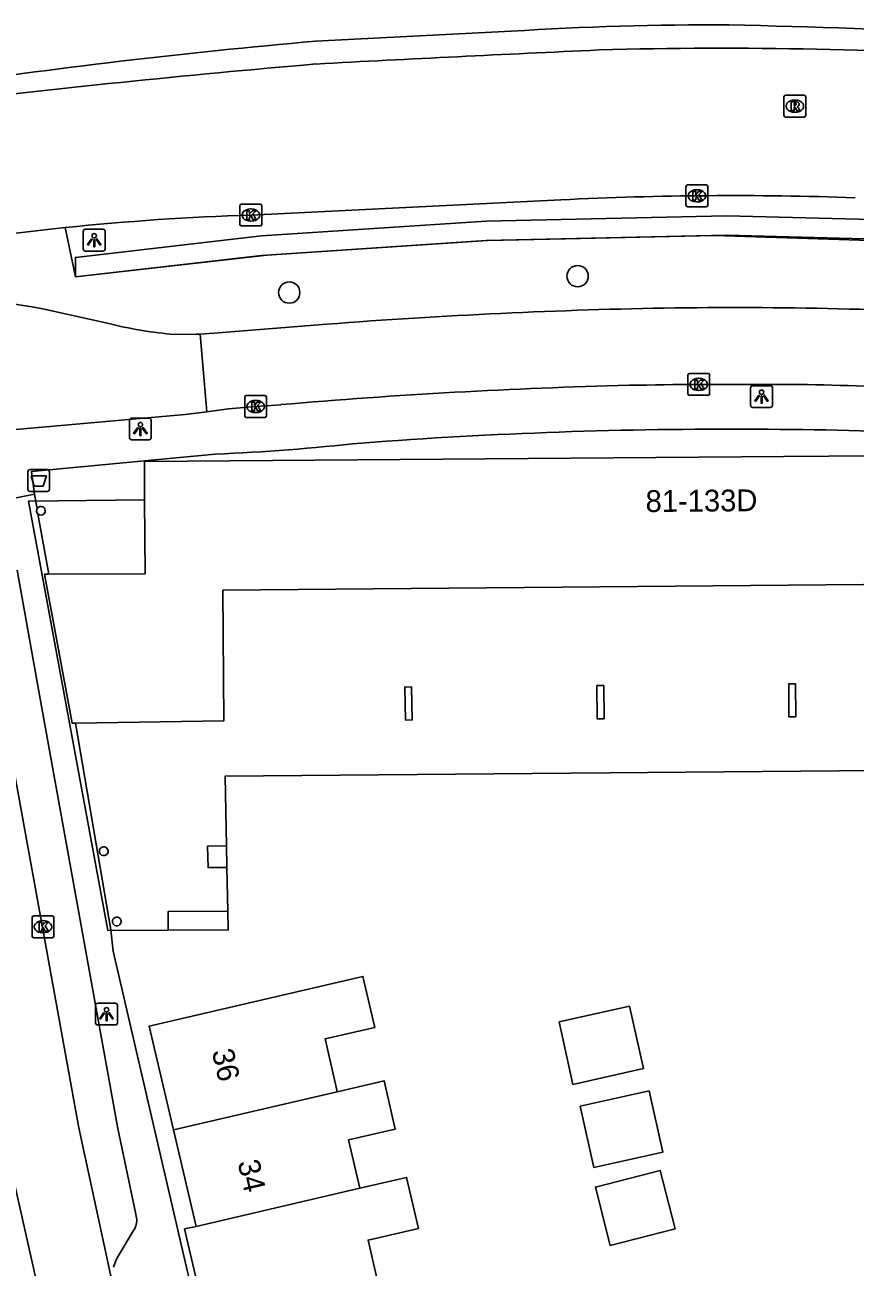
# Model space of a CAD drawing. Extents: x 160861 to 161308, y 384024 to 384878.
# Drawn here: x 160979.7 to 161017.8, y 384818.7 to 384875.6 of the extents above; entities that cross this region are included whole.
import ezdxf

# ---------------------------------------------------------------- set-up
doc = ezdxf.new("R2010")
doc.units = 0
for name, color, linetype in [('IMGEO_Afvalbak', 7, 'Continuous'), ('IMGEO_Berm_groen', 7, 'Continuous'), ('IMGEO_Boom', 7, 'Continuous'), ('IMGEO_Hek', 7, 'Continuous'), ('IMGEO_Kolk', 7, 'Continuous'), ('IMGEO_Lichtpunt', 7, 'Continuous'), ('IMGEO_Pand', 7, 'Continuous'), ('IMGEO_Pand_nummerreeks', 7, 'Continuous'), ('IMGEO_Pand_overbouw', 7, 'Continuous'), ('IMGEO_Rijbaan_lokaal_gesloten', 7, 'Continuous'), ('IMGEO_Rijbaan_lokaal_open', 7, 'Continuous'), ('IMGEO_Rijbaan_regionaal_gesloten', 7, 'Continuous'), ('IMGEO_Rioolput', 7, 'Continuous'), ('IMGEO_Voetpad_open', 7, 'Continuous')]:
    doc.layers.add(name, color=color, linetype=linetype)

msp = doc.modelspace()

# ---------------------------------------------------------------- linework, layer by layer
at = {"layer": 'IMGEO_Afvalbak'}
for p, q in [((160979.914, 384855.23), (160980.704, 384855.23)), ((160980.704, 384855.23), (160979.914, 384855.23)), ((160979.814, 384854.33), (160979.814, 384855.13)), ((160979.814, 384855.13), (160979.814, 384854.33)), ((160980.804, 384855.13), (160980.804, 384854.33)), ((160980.804, 384854.33), (160980.804, 384855.13)), ((160980.704, 384854.23), (160979.914, 384854.23)), ((160979.914, 384854.23), (160980.704, 384854.23))]:
    msp.add_line(p, q, dxfattribs=at)
msp.add_lwpolyline([(160979.957, 384854.944), (160980.661, 384854.944), (160980.512, 384854.474), (160980.106, 384854.474), (160979.957, 384854.944)], dxfattribs=at)
for centre, start, end in [((160979.914, 384855.13), 90, 180), ((160979.914, 384855.13), 90, 180), ((160980.704, 384855.13), 0, 90), ((160980.704, 384855.13), 360, 90), ((160979.914, 384854.33), 180, 270), ((160979.914, 384854.33), 180, 270), ((160980.704, 384854.33), 270, 0), ((160980.704, 384854.33), 270, 0)]:
    msp.add_arc(centre, 0.1, start, end, dxfattribs=at)
at = {"layer": 'IMGEO_Berm_groen'}
msp.add_lwpolyline([(160981.521, 384866.326), (160981.991, 384864.071), (160990.773, 384865.065), (161000.898, 384865.73), (161004.471, 384865.812), (161011.319, 384865.968), (161017.96, 384865.751), (161025.688, 384865.462), (161025.482, 384862.246)], dxfattribs=at)
at = {"layer": 'IMGEO_Boom'}
for centre in [(161005.032, 384864.1), (160991.802, 384863.35)]:
    msp.add_circle(centre, 0.489, dxfattribs=at)
at = {"layer": 'IMGEO_Hek'}
for points in [[(160981.991, 384864.071), (160981.991, 384864.963), (160990.538, 384865.942), (161000.837, 384866.621), (161011.863, 384866.872), (161023.361, 384866.572), (161034.743, 384865.752), (161045.874, 384864.511), (161070.2, 384861.176), (161078.924, 384859.65), (161087.515, 384857.461), (161095.594, 384855.909)], [(160981.991, 384864.071), (160990.538, 384865.05), (161000.837, 384865.729), (161011.863, 384865.98), (161023.361, 384865.68), (161034.743, 384864.86), (161045.874, 384863.619), (161070.2, 384860.284), (161078.924, 384858.758), (161087.515, 384856.569), (161095.594, 384855.017)]]:
    msp.add_lwpolyline(points, dxfattribs=at)
at = {"layer": 'IMGEO_Kolk'}
for p, q in [((161010.004, 384867.359), (161010.004, 384868.211)), ((161010.079, 384868.285), (161010.931, 384868.285)), ((161010.492, 384868.065), (161010.517, 384868.065)), ((161011.005, 384868.211), (161011.005, 384867.359)), ((160989.543, 384866.475), (160989.543, 384867.327)), ((160989.618, 384867.401), (160990.47, 384867.401)), ((160990.544, 384867.327), (160990.544, 384866.475)), ((161010.931, 384867.285), (161010.079, 384867.285)), ((161010.515, 384867.505), (161010.49, 384867.505)), ((160990.054, 384866.621), (160990.029, 384866.621)), ((160990.031, 384867.181), (160990.056, 384867.181)), ((160990.47, 384866.401), (160989.618, 384866.401)), ((161010.089, 384858.711), (161010.089, 384859.563)), ((161010.164, 384859.637), (161011.016, 384859.637)), ((161010.577, 384859.417), (161010.602, 384859.417)), ((161011.09, 384859.563), (161011.09, 384858.711)), ((161010.6, 384858.857), (161010.575, 384858.857)), ((160989.759, 384857.698), (160989.759, 384858.55)), ((160989.834, 384858.624), (160990.686, 384858.624)), ((160990.247, 384858.404), (160990.272, 384858.404)), ((160990.76, 384858.55), (160990.76, 384857.698)), ((161011.016, 384858.637), (161010.164, 384858.637)), ((160990.686, 384857.624), (160989.834, 384857.624)), ((160990.27, 384857.844), (160990.245, 384857.844)), ((160980.082, 384834.775), (160980.934, 384834.775)), ((160980.007, 384833.849), (160980.007, 384834.701)), ((160980.495, 384834.555), (160980.52, 384834.555)), ((160981.008, 384834.701), (160981.008, 384833.849)), ((160980.934, 384833.775), (160980.082, 384833.775)), ((160980.518, 384833.995), (160980.493, 384833.995))]:
    msp.add_line(p, q, dxfattribs=at)
for points in [[(161010.004, 384867.359), (161010.004, 384868.211)], [(161010.079, 384868.285), (161010.931, 384868.285)], [(161010.325, 384867.985), (161010.448, 384867.985), (161010.448, 384867.834), (161010.578, 384867.985), (161010.742, 384867.985), (161010.596, 384867.834), (161010.749, 384867.585), (161010.597, 384867.585), (161010.512, 384867.749), (161010.448, 384867.682), (161010.448, 384867.585), (161010.325, 384867.585), (161010.325, 384867.985)], [(161011.005, 384868.211), (161011.005, 384867.359)], [(160989.543, 384866.475), (160989.543, 384867.327)], [(160989.618, 384867.401), (160990.47, 384867.401)], [(160990.544, 384867.327), (160990.544, 384866.475)], [(161010.931, 384867.285), (161010.079, 384867.285)], [(160989.864, 384867.101), (160989.987, 384867.101), (160989.987, 384866.95), (160990.117, 384867.101), (160990.281, 384867.101), (160990.135, 384866.95), (160990.288, 384866.701), (160990.136, 384866.701), (160990.051, 384866.865), (160989.987, 384866.798), (160989.987, 384866.701), (160989.864, 384866.701), (160989.864, 384867.101)], [(160990.47, 384866.401), (160989.618, 384866.401)], [(161010.089, 384858.711), (161010.089, 384859.563)], [(161010.164, 384859.637), (161011.016, 384859.637)], [(161010.41, 384859.337), (161010.533, 384859.337), (161010.533, 384859.186), (161010.663, 384859.337), (161010.827, 384859.337), (161010.681, 384859.186), (161010.834, 384858.937), (161010.682, 384858.937), (161010.597, 384859.101), (161010.533, 384859.034), (161010.533, 384858.937), (161010.41, 384858.937), (161010.41, 384859.337)], [(161011.09, 384859.563), (161011.09, 384858.711)], [(160989.759, 384857.698), (160989.759, 384858.55)], [(160989.834, 384858.624), (160990.686, 384858.624)], [(160990.08, 384858.324), (160990.203, 384858.324), (160990.203, 384858.173), (160990.333, 384858.324), (160990.497, 384858.324), (160990.351, 384858.173), (160990.504, 384857.924), (160990.352, 384857.924), (160990.267, 384858.088), (160990.203, 384858.021), (160990.203, 384857.924), (160990.08, 384857.924), (160990.08, 384858.324)], [(160990.76, 384858.55), (160990.76, 384857.698)], [(161011.016, 384858.637), (161010.164, 384858.637)], [(160990.686, 384857.624), (160989.834, 384857.624)], [(160980.082, 384834.775), (160980.934, 384834.775)], [(160980.007, 384833.849), (160980.007, 384834.701)], [(160980.328, 384834.475), (160980.451, 384834.475), (160980.451, 384834.324), (160980.581, 384834.475), (160980.745, 384834.475), (160980.599, 384834.324), (160980.752, 384834.075), (160980.6, 384834.075), (160980.515, 384834.239), (160980.451, 384834.172), (160980.451, 384834.075), (160980.328, 384834.075), (160980.328, 384834.475)], [(160981.008, 384834.701), (160981.008, 384833.849)], [(160980.934, 384833.775), (160980.082, 384833.775)]]:
    msp.add_lwpolyline(points, dxfattribs=at)
for centre, start, end in [((161010.081, 384868.209), 91.552, 178.448), ((161010.081, 384868.209), 91.552, 178.448), ((161010.929, 384868.209), 1.552, 88.448), ((161010.929, 384868.209), 1.552, 88.448), ((160989.62, 384867.325), 91.552, 178.448), ((160989.62, 384867.325), 91.552, 178.448), ((160990.468, 384867.325), 1.552, 88.448), ((160990.468, 384867.325), 1.552, 88.448), ((161010.081, 384867.361), 181.552, 268.448), ((161010.081, 384867.361), 181.552, 268.448), ((161010.929, 384867.361), 271.552, 358.448), ((161010.929, 384867.361), 271.552, 358.448), ((160989.62, 384866.477), 181.552, 268.448), ((160989.62, 384866.477), 181.552, 268.448), ((160990.468, 384866.477), 271.552, 358.448), ((160990.468, 384866.477), 271.552, 358.448), ((161010.166, 384859.561), 91.552, 178.448), ((161010.166, 384859.561), 91.552, 178.448), ((161011.014, 384859.561), 1.552, 88.448), ((161011.014, 384859.561), 1.552, 88.448), ((161010.166, 384858.713), 181.552, 268.448), ((161010.166, 384858.713), 181.552, 268.448), ((161011.014, 384858.713), 271.552, 358.448), ((161011.014, 384858.713), 271.552, 358.448), ((160989.836, 384858.548), 91.552, 178.448), ((160989.836, 384858.548), 91.552, 178.448), ((160990.684, 384858.548), 1.552, 88.448), ((160990.684, 384858.548), 1.552, 88.448), ((160989.836, 384857.7), 181.552, 268.448), ((160989.836, 384857.7), 181.552, 268.448), ((160990.684, 384857.7), 271.552, 358.448), ((160990.684, 384857.7), 271.552, 358.448), ((160980.084, 384834.699), 91.552, 178.448), ((160980.084, 384834.699), 91.552, 178.448), ((160980.932, 384834.699), 1.552, 88.448), ((160980.932, 384834.699), 1.552, 88.448), ((160980.084, 384833.851), 181.552, 268.448), ((160980.084, 384833.851), 181.552, 268.448), ((160980.932, 384833.851), 271.552, 358.448), ((160980.932, 384833.851), 271.552, 358.448)]:
    msp.add_arc(centre, 0.0765, start, end, dxfattribs=at)
for centre, major_axis, ratio, start_param, end_param in [((161010.491, 384867.785), (-0.387, 0.002), 0.722429, 4.712389, 7.853982), ((161010.516, 384867.785), (-0.39, 0.002), 0.717154, 1.570796, 4.712389), ((160990.03, 384866.901), (-0.387, 0.002), 0.722429, 4.712389, 7.853982), ((160990.055, 384866.901), (-0.39, 0.002), 0.717154, 1.570796, 4.712389), ((161010.576, 384859.137), (-0.387, 0.002), 0.722429, 4.712389, 7.853982), ((161010.601, 384859.137), (-0.39, 0.002), 0.717154, 1.570796, 4.712389), ((160990.246, 384858.124), (-0.387, 0.002), 0.722429, 4.712389, 7.853982), ((160990.271, 384858.124), (-0.39, 0.002), 0.717154, 1.570796, 4.712389), ((160980.494, 384834.275), (-0.387, 0.002), 0.722429, 4.712389, 7.853982), ((160980.519, 384834.275), (-0.39, 0.002), 0.717154, 1.570796, 4.712389)]:
    msp.add_ellipse(centre, major_axis=major_axis, ratio=ratio, start_param=start_param, end_param=end_param, dxfattribs=at)
at = {"layer": 'IMGEO_Lichtpunt'}
for p, q in [((160982.356, 384866.154), (160982.356, 384865.347)), ((160982.356, 384866.154), (160982.356, 384865.347)), ((160983.258, 384866.249), (160982.45, 384866.249)), ((160983.258, 384866.249), (160982.45, 384866.249)), ((160983.352, 384865.347), (160983.352, 384866.154)), ((160983.352, 384865.347), (160983.352, 384866.154)), ((160982.45, 384865.253), (160983.258, 384865.253)), ((160982.45, 384865.253), (160983.258, 384865.253)), ((161012.97, 384858.983), (161012.97, 384858.176)), ((161012.97, 384858.983), (161012.97, 384858.176)), ((161013.872, 384859.078), (161013.064, 384859.078)), ((161013.872, 384859.078), (161013.064, 384859.078)), ((161013.966, 384858.176), (161013.966, 384858.983)), ((161013.966, 384858.176), (161013.966, 384858.983)), ((161013.064, 384858.082), (161013.872, 384858.082)), ((161013.064, 384858.082), (161013.872, 384858.082)), ((160985.378, 384857.594), (160984.57, 384857.594)), ((160985.378, 384857.594), (160984.57, 384857.594)), ((160984.476, 384857.499), (160984.476, 384856.692)), ((160984.476, 384857.499), (160984.476, 384856.692)), ((160985.472, 384856.692), (160985.472, 384857.499)), ((160985.472, 384856.692), (160985.472, 384857.499)), ((160984.57, 384856.598), (160985.378, 384856.598)), ((160984.57, 384856.598), (160985.378, 384856.598)), ((160983.824, 384830.771), (160983.016, 384830.771)), ((160983.824, 384830.771), (160983.016, 384830.771)), ((160982.922, 384830.676), (160982.922, 384829.869)), ((160982.922, 384830.676), (160982.922, 384829.869)), ((160983.918, 384829.869), (160983.918, 384830.676)), ((160983.918, 384829.869), (160983.918, 384830.676)), ((160983.016, 384829.775), (160983.824, 384829.775)), ((160983.016, 384829.775), (160983.824, 384829.775))]:
    msp.add_line(p, q, dxfattribs=at)
for points in [[(160982.73, 384865.818), (160982.769, 384865.79), (160982.581, 384865.528), (160982.543, 384865.555), (160982.73, 384865.818)], [(160982.832, 384865.77), (160982.879, 384865.77), (160982.879, 384865.448), (160982.832, 384865.448), (160982.832, 384865.77)], [(160982.942, 384865.79), (160982.98, 384865.817), (160983.167, 384865.555), (160983.128, 384865.527), (160982.942, 384865.79)], [(161013.344, 384858.647), (161013.383, 384858.619), (161013.195, 384858.357), (161013.157, 384858.384), (161013.344, 384858.647)], [(161013.556, 384858.619), (161013.594, 384858.646), (161013.781, 384858.384), (161013.742, 384858.356), (161013.556, 384858.619)], [(161013.446, 384858.599), (161013.493, 384858.599), (161013.493, 384858.277), (161013.446, 384858.277), (161013.446, 384858.599)], [(160984.85, 384857.163), (160984.889, 384857.135), (160984.701, 384856.873), (160984.663, 384856.9), (160984.85, 384857.163)], [(160984.952, 384857.115), (160984.999, 384857.115), (160984.999, 384856.793), (160984.952, 384856.793), (160984.952, 384857.115)], [(160985.062, 384857.135), (160985.1, 384857.162), (160985.287, 384856.9), (160985.248, 384856.872), (160985.062, 384857.135)], [(160983.296, 384830.34), (160983.335, 384830.312), (160983.147, 384830.05), (160983.109, 384830.077), (160983.296, 384830.34)], [(160983.398, 384830.292), (160983.445, 384830.292), (160983.445, 384829.97), (160983.398, 384829.97), (160983.398, 384830.292)], [(160983.508, 384830.312), (160983.546, 384830.339), (160983.733, 384830.077), (160983.694, 384830.049), (160983.508, 384830.312)]]:
    msp.add_lwpolyline(points, dxfattribs=at)
for centre in [(160982.855, 384865.952), (161013.469, 384858.781), (160984.975, 384857.297), (160983.421, 384830.474)]:
    msp.add_circle(centre, 0.0994, dxfattribs=at)
for centre, start, end in [((160982.45, 384866.154), 90, 180), ((160982.45, 384866.154), 90, 180), ((160983.258, 384866.154), 0, 90), ((160983.258, 384866.154), 0, 90), ((160982.45, 384865.347), 180, 270), ((160982.45, 384865.347), 180, 270), ((160983.258, 384865.347), 270, 0), ((160983.258, 384865.347), 270, 360), ((161013.064, 384858.983), 90, 180), ((161013.064, 384858.983), 90, 180), ((161013.872, 384858.983), 0, 90), ((161013.872, 384858.983), 0, 90), ((161013.064, 384858.176), 180, 270), ((161013.064, 384858.176), 180, 270), ((161013.872, 384858.176), 270, 0), ((161013.872, 384858.176), 270, 360), ((160984.57, 384857.499), 90, 180), ((160984.57, 384857.499), 90, 180), ((160985.378, 384857.499), 0, 90), ((160985.378, 384857.499), 0, 90), ((160984.57, 384856.692), 180, 270), ((160984.57, 384856.692), 180, 270), ((160985.378, 384856.692), 270, 0), ((160985.378, 384856.692), 270, 360), ((160983.016, 384830.676), 90, 180), ((160983.016, 384830.676), 90, 180), ((160983.824, 384830.676), 0, 90), ((160983.824, 384830.676), 0, 90), ((160983.016, 384829.869), 180, 270), ((160983.016, 384829.869), 180, 270), ((160983.824, 384829.869), 270, 0), ((160983.824, 384829.869), 270, 360)]:
    msp.add_arc(centre, 0.0946, start, end, dxfattribs=at)
at = {"layer": 'IMGEO_Pand'}
for points in [[(160982.005, 384843.612), (160988.807, 384843.721), (160988.754, 384849.705), (161031.984, 384850.083), (161032.05, 384843.828), (161032.851, 384843.877), (161052.002, 384845.047), (161051.84, 384847.798), (161052.159, 384847.803), (161051.818, 384853.651), (161046.099, 384854.297), (161046.123, 384854.508), (161033.099, 384855.976), (161014.495, 384855.838), (160985.162, 384855.597), (160985.171, 384853.84), (160985.188, 384850.448), (160980.777, 384850.437)], [(160980.777, 384850.437), (160980.583, 384850.437), (160981.841, 384843.609), (160982.005, 384843.612)], [(160997.418, 384845.272), (160997.103, 384845.266), (160997.129, 384843.752), (160997.444, 384843.757), (160997.418, 384845.272)], [(161006.24, 384845.33), (161005.92, 384845.329), (161005.926, 384843.809), (161006.246, 384843.81), (161006.24, 384845.33)], [(161015.032, 384845.411), (161014.717, 384845.409), (161014.727, 384843.899), (161015.042, 384843.901), (161015.032, 384845.411)], [(160988.927, 384837.978), (160988.057, 384837.967), (160988.077, 384836.99), (160988.947, 384836.997), (160988.927, 384837.978)], [(160988.989, 384834.997), (160986.25, 384834.981), (160986.256, 384834.117), (160989.007, 384834.127), (160988.989, 384834.997)], [(160986.495, 384824.968), (160985.385, 384829.72), (160995.184, 384832), (160995.728, 384829.663), (160993.444, 384829.132), (160993.942, 384826.992), (160994.007, 384826.714)], [(161004.815, 384827.051), (161004.179, 384829.912), (161007.411, 384830.632), (161008.048, 384827.77), (161004.815, 384827.051)], [(160994.007, 384826.714), (160996.155, 384827.214), (160996.67, 384824.999), (160994.526, 384824.5), (160995.041, 384822.287)], [(161005.781, 384823.238), (161005.156, 384826.049), (161008.312, 384826.751), (161008.937, 384823.94), (161005.781, 384823.238)], [(160994.007, 384826.714), (160986.495, 384824.968)], [(160987.528, 384820.542), (160986.495, 384824.968)], [(160995.041, 384822.287), (160997.186, 384822.785), (160997.73, 384820.446), (160995.421, 384819.909), (160995.962, 384817.57), (160996.014, 384817.345)], [(161006.533, 384819.666), (161005.852, 384822.339), (161008.823, 384823.096), (161009.505, 384820.423), (161006.533, 384819.666)], [(160987.528, 384820.542), (160995.041, 384822.287)], [(160988.679, 384815.639), (160988.146, 384815.515), (160987.005, 384820.42), (160987.528, 384820.542)]]:
    msp.add_lwpolyline(points, dxfattribs=at)
for centre, radius, start, end in [((160980.413, 384853.343), 0.199, 315.2683, 154.4368), ((160980.412, 384853.343), 0.199, 170.9272, 226.3351), ((160980.474, 384853.324), 0.263, 156.5372, 169.111), ((160980.412, 384853.345), 0.2, 226.633, 315.0098), ((160983.292, 384837.736), 0.201, 173.0495, 348.8716), ((160983.292, 384837.736), 0.201, 348.7854, 173.1356), ((160983.89, 384834.52), 0.201, 75.0662, 227.1962), ((160983.89, 384834.52), 0.201, 227.1561, 75.1063)]:
    msp.add_arc(centre, radius, start, end, dxfattribs=at)
at = {"layer": 'IMGEO_Pand_overbouw'}
msp.add_lwpolyline([(160985.171, 384853.84), (160979.841, 384853.781), (160983.48, 384834.107), (160986.256, 384834.117), (160989.007, 384834.127), (160988.989, 384834.997), (160988.947, 384836.997), (160988.927, 384837.978), (160988.86, 384841.178), (161032.881, 384841.554), (161032.851, 384843.877), (161032.05, 384843.828), (161031.984, 384850.083), (160988.754, 384849.705), (160988.807, 384843.721), (160982.005, 384843.612), (160981.841, 384843.609), (160980.583, 384850.437), (160980.777, 384850.437), (160985.188, 384850.448)], close=True, dxfattribs=at)
at = {"layer": 'IMGEO_Rijbaan_lokaal_gesloten'}
for points in [[(160987.71, 384861.445), (160988.544, 384861.498), (160993.533, 384861.898)], [(161014.824, 384859.14), (161013.834, 384859.133)], [(160991.411, 384858.209), (160990.26, 384858.124), (160989.011, 384858.012), (160988.016, 384857.886)]]:
    msp.add_lwpolyline(points, dxfattribs=at)
for centre, radius, start, end in [((161013.796, 384600.097), 262.584, 90.93576, 94.42586), ((161012.113, 384647.526), 215.135, 86.43729, 90.69386), ((161013.715, 384601.04), 258.135, 91.40321, 94.95685), ((161011.923, 384624.914), 234.226, 89.53258, 91.10799), ((161011.371, 384640.8), 218.367, 85.94261, 89.09403)]:
    msp.add_arc(centre, radius, start, end, dxfattribs=at)
at = {"layer": 'IMGEO_Rijbaan_lokaal_open'}
for points in [[(160983.586, 384861.91), (160980.639, 384862.577)], [(160987.71, 384861.445), (160987.545, 384861.435), (160986.546, 384861.427)], [(160988.016, 384857.886), (160987.71, 384861.445)], [(160979.261, 384857.069), (160987.031, 384857.761), (160988.016, 384857.886)], [(160983.723, 384817.77), (160982.15, 384825.052), (160978.754, 384843.764), (160977.479, 384850.76), (160976.949, 384853.403)], [(160980.396, 384817.197), (160979.13, 384822.843), (160975.504, 384842.631)]]:
    msp.add_lwpolyline(points, dxfattribs=at)
for centre, radius, start, end in [((160973.05, 384822.557), 40.733, 79.2629, 86.3831), ((160988.221, 384881.004), 19.649, 256.3554, 265.1094)]:
    msp.add_arc(centre, radius, start, end, dxfattribs=at)
at = {"layer": 'IMGEO_Rijbaan_regionaal_gesloten'}
for points in [[(160993.007, 384874.871), (161001.98, 384875.324)], [(160990.044, 384866.901), (161004.265, 384867.602)]]:
    msp.add_lwpolyline(points, dxfattribs=at)
for centre, radius, start, end in [((161010.961, 384739.641), 135.98, 89.5656, 93.78695), ((161004.21, 384493.868), 381.828, 85.38058, 88.83215), ((161018.716, 384580.467), 295.524, 94.99074, 98.48467), ((161079.454, 383262.35), 1613.792, 92.608505, 93.07009), ((161011.684, 384674.533), 200.018, 85.90136, 91.62611), ((161038.681, 384341.606), 534.175, 94.90328, 96.83183), ((161012.161, 384704.853), 162.94, 88.0289, 92.77747), ((160993.82, 384747.475), 119.486, 91.81103, 95.90814), ((160993.778, 384748.128), 118.832, 95.92032, 100.04016)]:
    msp.add_arc(centre, radius, start, end, dxfattribs=at)
at = {"layer": 'IMGEO_Rioolput'}
for p, q in [((161014.499, 384871.467), (161014.499, 384872.319)), ((161014.574, 384872.393), (161015.426, 384872.393)), ((161015.5, 384872.319), (161015.5, 384871.467)), ((161014.987, 384872.173), (161015.012, 384872.173)), ((161015.426, 384871.393), (161014.574, 384871.393)), ((161015.01, 384871.613), (161014.985, 384871.613))]:
    msp.add_line(p, q, dxfattribs=at)
for points in [[(161014.499, 384871.467), (161014.499, 384872.319)], [(161014.574, 384872.393), (161015.426, 384872.393)], [(161015.5, 384872.319), (161015.5, 384871.467)], [(161015.088, 384872.091), (161014.836, 384872.093), (161014.836, 384871.693)], [(161014.836, 384871.693), (161014.96, 384871.693), (161014.96, 384871.855), (161014.971, 384871.855)], [(161015.014, 384872.012), (161014.96, 384872.012), (161014.96, 384871.931)], [(161014.96, 384871.931), (161015.012, 384871.931)], [(161015.018, 384871.826), (161015.089, 384871.693), (161015.229, 384871.693), (161015.164, 384871.819)], [(161015.426, 384871.393), (161014.574, 384871.393)]]:
    msp.add_lwpolyline(points, dxfattribs=at)
for centre, radius, start, end in [((161014.576, 384872.317), 0.0765, 91.552, 178.448), ((161014.576, 384872.317), 0.0765, 91.552, 178.448), ((161015.424, 384872.317), 0.0765, 1.552, 88.448), ((161015.424, 384872.317), 0.0765, 1.552, 88.448), ((161014.97, 384871.802), 0.0533, 26.0293, 88.6989), ((161014.996, 384872.12), 0.19, 274.7715, 282.9687), ((161015.02, 384871.916), 0.0964, 77.0061, 93.1865), ((161015.034, 384871.973), 0.0378, 276.6634, 79.6772), ((161015.087, 384871.981), 0.109, 350.3612, 89.416), ((161015.085, 384871.981), 0.112, 277.5842, 350.9817), ((161015.069, 384871.766), 0.108, 29.5134, 73.7905), ((161014.576, 384871.469), 0.0765, 181.552, 268.448), ((161014.576, 384871.469), 0.0765, 181.552, 268.448), ((161015.424, 384871.469), 0.0765, 271.552, 358.448), ((161015.424, 384871.469), 0.0765, 271.552, 358.448)]:
    msp.add_arc(centre, radius, start, end, dxfattribs=at)
for centre, major_axis, ratio, start_param, end_param in [((161014.986, 384871.893), (-0.387, 0.002), 0.722429, 4.712389, 7.853982), ((161015.011, 384871.893), (-0.39, 0.002), 0.717154, 1.570796, 4.712389)]:
    msp.add_ellipse(centre, major_axis=major_axis, ratio=ratio, start_param=start_param, end_param=end_param, dxfattribs=at)
at = {"layer": 'IMGEO_Voetpad_open'}
for points in [[(160988.404, 384855.937), (160979.975, 384855.149), (160980.11, 384854.108)], [(160980.11, 384854.108), (160976.934, 384853.479)], [(160980.11, 384854.108), (160980.233, 384853.429)], [(160980.275, 384853.199), (160980.777, 384850.437)], [(160979.32, 384850.627), (160980.401, 384844.553), (160983.944, 384825.029), (160984.761, 384821.106), (160984.766, 384821.09), (160984.786, 384821.015), (160984.8, 384820.939), (160984.806, 384820.862), (160984.806, 384820.785), (160984.799, 384820.708), (160984.785, 384820.632), (160984.764, 384820.557), (160984.737, 384820.485), (160984.703, 384820.415), (160984.663, 384820.349), (160983.952, 384819.173), (160983.869, 384819.012), (160983.801, 384818.843), (160983.748, 384818.67)], [(160982.005, 384843.612), (160982.53, 384840.482), (160983.621, 384834.138), (160983.732, 384833.149), (161000, 384763.026), (161003.022, 384750), (161006.532, 384735.055)]]:
    msp.add_lwpolyline(points, dxfattribs=at)
for centre, radius, start, end in [((161011.95, 384634.498), 222.59, 89.66467, 94.33505), ((161012.709, 384657.473), 199.611, 87.4238, 89.84381), ((160983.054, 384970.09), 114.279, 272.68326, 276.0633)]:
    msp.add_arc(centre, radius, start, end, dxfattribs=at)

# ---------------------------------------------------------------- texts
at = {"layer": 'IMGEO_Pand_nummerreeks'}
for s, rotation, p in [('81-133D', 0.4698, (161008.154, 384853.286)), ('36', 283.1263, (160988.243, 384828.559)), ('34', 283.1263, (160989.427, 384823.481))]:
    msp.add_text(s, height=1, rotation=rotation, dxfattribs=at).set_placement(p)

doc.saveas('drawing.dxf')
